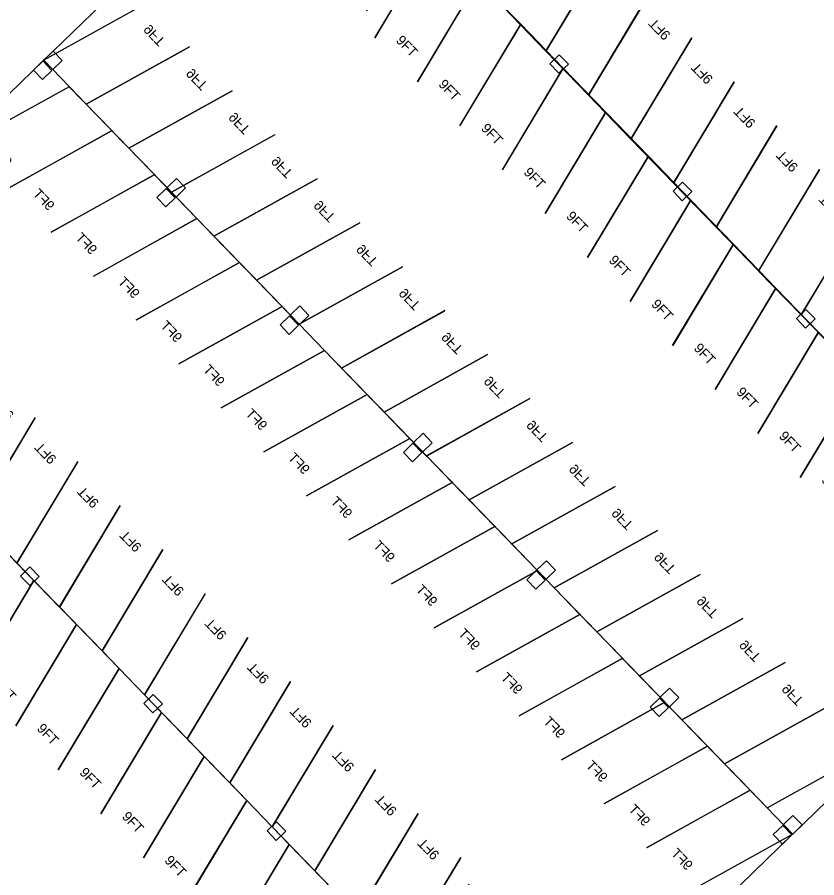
# Model space of a CAD drawing. Extents: x 468143 to 491361, y 1438528 to 1468730.
# Drawn here: x 490294.7 to 490416.5, y 1467411.7 to 1467542.8 of the extents above; entities that cross this region are included whole.
import ezdxf

# ---------------------------------------------------------------- set-up
doc = ezdxf.new("R2010")
doc.units = 0
doc.layers.add('Default', color=7, linetype='Continuous')
doc.layers.add('Xreference_dp', color=7, linetype='Continuous')

# ---------------------------------------------------------------- blocks, each defined once
blk = doc.blocks.new('STALL 9FT-75D')
at = {"layer": 'Default'}
for p, q in [((0, 0), (111.8, 0)), ((111.8, 0), (167.7, -208.6))]:
    blk.add_line(p, q, dxfattribs=at)
blk.add_lwpolyline([(55.9, -208.6), (0, 0)], dxfattribs=at)
blk.add_text('9FT', height=18, dxfattribs=at).set_placement((86.4, -185.9))
blk = doc.blocks.new('Col 24x24')
at = {"layer": 'Default'}
blk.add_lwpolyline([(-11.999976, -11.999976), (-11.999976, 11.999976), (11.999976, 11.999976), (11.999976, -11.999976), (-11.999976, -11.999976)], dxfattribs=at)
blk.add_lwpolyline([(-11.999976, -11.999976), (11.999976, -11.999976), (11.999976, 11.999976), (-11.999976, 11.999976)], close=True, dxfattribs=at)

msp = doc.modelspace()

# ---------------------------------------------------------------- linework, layer by layer
at = {"layer": 'Xreference_dp'}
for p, q in [((490298.74, 1467536.2), (490286.25, 1467524.11)), ((490298.74, 1467536.2), (490286.25, 1467524.11)), ((490412.78, 1467418.34), (490402.44, 1467408.34)), ((490412.78, 1467418.34), (490402.44, 1467408.34))]:
    msp.add_line(p, q, dxfattribs=at)
for points in [[(490309.08, 1467546.2), (490298.74, 1467536.2)], [(490309.08, 1467546.2), (490298.74, 1467536.2)], [(490423.18, 1467428.41), (490412.84, 1467418.4)], [(490423.18, 1467428.41), (490412.84, 1467418.4)]]:
    msp.add_lwpolyline(points, dxfattribs=at)

# ---------------------------------------------------------------- block references
for name, p, xscale, yscale, rotation in [('STALL 9FT-75D', (490351.93, 1467561.76), 0.08333072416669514, 0.08333072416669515, -45.942932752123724), ('STALL 9FT-75D', (490351.93, 1467561.76), 0.08333072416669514, 0.08333072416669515, -45.942932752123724), ('STALL 9FT-75D', (490375.21, 1467537.59), 0.0833307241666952, 0.08333072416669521, 134.05706724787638), ('STALL 9FT-75D', (490375.21, 1467537.59), 0.0833307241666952, 0.08333072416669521, 134.05706724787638), ('STALL 9FT-75D', (490358.41, 1467555.06), 0.08333072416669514, 0.08333072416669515, -45.942932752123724), ('STALL 9FT-75D', (490358.41, 1467555.06), 0.08333072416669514, 0.08333072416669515, -45.942932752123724), ('STALL 9FT-75D', (490381.69, 1467530.89), 0.0833307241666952, 0.08333072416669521, 134.05706724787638), ('STALL 9FT-75D', (490381.69, 1467530.89), 0.0833307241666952, 0.08333072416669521, 134.05706724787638), ('STALL 9FT-75D', (490298.74, 1467536.2), 0.0833307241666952, -0.0833307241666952, -45.94293275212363), ('STALL 9FT-75D', (490298.74, 1467536.2), 0.0833307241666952, -0.0833307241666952, -45.94293275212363), ('STALL 9FT-75D', (490364.89, 1467548.37), 0.08333072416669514, 0.08333072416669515, -45.942932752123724), ('STALL 9FT-75D', (490364.89, 1467548.37), 0.08333072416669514, 0.08333072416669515, -45.942932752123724), ('STALL 9FT-75D', (490388.16, 1467524.2), 0.0833307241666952, 0.08333072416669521, 134.05706724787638), ('STALL 9FT-75D', (490388.16, 1467524.2), 0.0833307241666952, 0.08333072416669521, 134.05706724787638), ('STALL 9FT-75D', (490305.22, 1467529.5), 0.0833307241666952, -0.0833307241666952, -45.94293275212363), ('STALL 9FT-75D', (490305.22, 1467529.5), 0.0833307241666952, -0.0833307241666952, -45.94293275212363), ('STALL 9FT-75D', (490371.37, 1467541.67), 0.08333072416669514, 0.08333072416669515, -45.942932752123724), ('STALL 9FT-75D', (490371.37, 1467541.67), 0.08333072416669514, 0.08333072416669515, -45.942932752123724), ('STALL 9FT-75D', (490394.64, 1467517.5), 0.0833307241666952, 0.08333072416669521, 134.05706724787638), ('STALL 9FT-75D', (490394.64, 1467517.5), 0.0833307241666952, 0.08333072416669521, 134.05706724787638), ('Col 24x24', (490300.15, 1467536.18), 0.0833307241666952, 0.0833307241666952, 44.062944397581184), ('Col 24x24', (490300.15, 1467536.18), 0.0833307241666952, 0.0833307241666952, 44.062944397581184), ('Col 24x24', (490298.59, 1467534.68), 0.0833307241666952, 0.0833307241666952, 44.062944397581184), ('Col 24x24', (490298.59, 1467534.68), 0.0833307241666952, 0.0833307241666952, 44.062944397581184), ('Col 24x24', (490377.22, 1467535.63), 0.0833307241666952, 0.0833307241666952, 44.062944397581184), ('Col 24x24', (490377.22, 1467535.63), 0.0833307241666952, 0.0833307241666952, 44.062944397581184), ('STALL 9FT-75D', (490309.12, 1467525.48), 0.08333072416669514, -0.08333072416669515, 134.0570672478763), ('STALL 9FT-75D', (490309.12, 1467525.48), 0.08333072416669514, -0.08333072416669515, 134.0570672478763), ('STALL 9FT-75D', (490311.7, 1467522.81), 0.0833307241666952, -0.0833307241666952, -45.94293275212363), ('STALL 9FT-75D', (490311.7, 1467522.81), 0.0833307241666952, -0.0833307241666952, -45.94293275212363), ('STALL 9FT-75D', (490377.85, 1467534.97), 0.08333072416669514, 0.08333072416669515, -45.942932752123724), ('STALL 9FT-75D', (490377.85, 1467534.97), 0.08333072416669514, 0.08333072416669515, -45.942932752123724), ('STALL 9FT-75D', (490401.12, 1467510.8), 0.0833307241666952, 0.08333072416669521, 134.05706724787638), ('STALL 9FT-75D', (490401.12, 1467510.8), 0.0833307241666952, 0.08333072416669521, 134.05706724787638), ('STALL 9FT-75D', (490315.6, 1467518.78), 0.08333072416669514, -0.08333072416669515, 134.0570672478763), ('STALL 9FT-75D', (490315.6, 1467518.78), 0.08333072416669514, -0.08333072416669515, 134.0570672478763), ('STALL 9FT-75D', (490318.18, 1467516.11), 0.0833307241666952, -0.0833307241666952, -45.94293275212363), ('STALL 9FT-75D', (490318.18, 1467516.11), 0.0833307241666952, -0.0833307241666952, -45.94293275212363), ('STALL 9FT-75D', (490384.33, 1467528.28), 0.08333072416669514, 0.08333072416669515, -45.942932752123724), ('STALL 9FT-75D', (490384.33, 1467528.28), 0.08333072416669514, 0.08333072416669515, -45.942932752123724), ('STALL 9FT-75D', (490407.6, 1467504.11), 0.0833307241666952, 0.08333072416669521, 134.05706724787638), ('STALL 9FT-75D', (490407.6, 1467504.11), 0.0833307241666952, 0.08333072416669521, 134.05706724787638), ('STALL 9FT-75D', (490322.08, 1467512.08), 0.08333072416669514, -0.08333072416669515, 134.0570672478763), ('STALL 9FT-75D', (490322.08, 1467512.08), 0.08333072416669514, -0.08333072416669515, 134.0570672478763), ('STALL 9FT-75D', (490324.66, 1467509.41), 0.0833307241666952, -0.0833307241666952, -45.94293275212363), ('STALL 9FT-75D', (490324.66, 1467509.41), 0.0833307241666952, -0.0833307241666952, -45.94293275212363), ('STALL 9FT-75D', (490390.81, 1467521.58), 0.08333072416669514, 0.08333072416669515, -45.942932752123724), ('STALL 9FT-75D', (490390.81, 1467521.58), 0.08333072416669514, 0.08333072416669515, -45.942932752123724), ('STALL 9FT-75D', (490414.08, 1467497.41), 0.0833307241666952, 0.08333072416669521, 134.05706724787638), ('STALL 9FT-75D', (490414.08, 1467497.41), 0.0833307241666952, 0.08333072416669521, 134.05706724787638), ('Col 24x24', (490318.93, 1467516.78), 0.0833307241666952, 0.0833307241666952, 44.062944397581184), ('Col 24x24', (490318.93, 1467516.78), 0.0833307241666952, 0.0833307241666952, 44.062944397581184), ('Col 24x24', (490317.37, 1467515.27), 0.0833307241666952, 0.0833307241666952, 44.062944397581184), ('Col 24x24', (490317.37, 1467515.27), 0.0833307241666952, 0.0833307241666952, 44.062944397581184), ('Col 24x24', (490396, 1467516.23), 0.0833307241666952, 0.0833307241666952, 44.062944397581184), ('Col 24x24', (490396, 1467516.23), 0.0833307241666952, 0.0833307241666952, 44.062944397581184), ('STALL 9FT-75D', (490328.56, 1467505.39), 0.08333072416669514, -0.08333072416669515, 134.0570672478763), ('STALL 9FT-75D', (490328.56, 1467505.39), 0.08333072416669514, -0.08333072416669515, 134.0570672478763), ('STALL 9FT-75D', (490331.14, 1467502.72), 0.0833307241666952, -0.0833307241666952, -45.94293275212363), ('STALL 9FT-75D', (490331.14, 1467502.72), 0.0833307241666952, -0.0833307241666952, -45.94293275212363), ('STALL 9FT-75D', (490397.29, 1467514.89), 0.08333072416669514, 0.08333072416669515, -45.942932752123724), ('STALL 9FT-75D', (490397.29, 1467514.89), 0.08333072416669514, 0.08333072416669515, -45.942932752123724), ('STALL 9FT-75D', (490420.56, 1467490.72), 0.0833307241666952, 0.08333072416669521, 134.05706724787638), ('STALL 9FT-75D', (490420.56, 1467490.72), 0.0833307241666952, 0.08333072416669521, 134.05706724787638), ('STALL 9FT-75D', (490335.03, 1467498.69), 0.08333072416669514, -0.08333072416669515, 134.0570672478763), ('STALL 9FT-75D', (490335.03, 1467498.69), 0.08333072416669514, -0.08333072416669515, 134.0570672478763), ('STALL 9FT-75D', (490337.62, 1467496.02), 0.0833307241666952, -0.0833307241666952, -45.94293275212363), ('STALL 9FT-75D', (490337.62, 1467496.02), 0.0833307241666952, -0.0833307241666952, -45.94293275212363), ('STALL 9FT-75D', (490403.76, 1467508.19), 0.08333072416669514, 0.08333072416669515, -45.942932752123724), ('STALL 9FT-75D', (490403.76, 1467508.19), 0.08333072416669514, 0.08333072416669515, -45.942932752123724), ('STALL 9FT-75D', (490341.51, 1467492), 0.08333072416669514, -0.08333072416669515, 134.0570672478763), ('STALL 9FT-75D', (490341.51, 1467492), 0.08333072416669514, -0.08333072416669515, 134.0570672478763), ('STALL 9FT-75D', (490344.1, 1467489.33), 0.0833307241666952, -0.0833307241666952, -45.94293275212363), ('STALL 9FT-75D', (490344.1, 1467489.33), 0.0833307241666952, -0.0833307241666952, -45.94293275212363), ('STALL 9FT-75D', (490410.24, 1467501.5), 0.08333072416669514, 0.08333072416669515, -45.942932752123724), ('STALL 9FT-75D', (490410.24, 1467501.5), 0.08333072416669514, 0.08333072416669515, -45.942932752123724), ('Col 24x24', (490337.7, 1467497.38), 0.0833307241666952, 0.0833307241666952, 44.062944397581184), ('Col 24x24', (490337.7, 1467497.38), 0.0833307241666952, 0.0833307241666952, 44.062944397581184), ('Col 24x24', (490414.78, 1467496.83), 0.0833307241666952, 0.0833307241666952, 44.062944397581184), ('Col 24x24', (490414.78, 1467496.83), 0.0833307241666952, 0.0833307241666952, 44.062944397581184), ('Col 24x24', (490336.15, 1467495.87), 0.0833307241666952, 0.0833307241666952, 44.062944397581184), ('Col 24x24', (490336.15, 1467495.87), 0.0833307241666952, 0.0833307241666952, 44.062944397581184), ('STALL 9FT-75D', (490347.99, 1467485.3), 0.08333072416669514, -0.08333072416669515, 134.0570672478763), ('STALL 9FT-75D', (490347.99, 1467485.3), 0.08333072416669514, -0.08333072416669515, 134.0570672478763), ('STALL 9FT-75D', (490350.57, 1467482.63), 0.0833307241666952, -0.0833307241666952, -45.94293275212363), ('STALL 9FT-75D', (490350.57, 1467482.63), 0.0833307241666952, -0.0833307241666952, -45.94293275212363), ('STALL 9FT-75D', (490416.72, 1467494.8), 0.08333072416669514, 0.08333072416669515, -45.942932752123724), ('STALL 9FT-75D', (490416.72, 1467494.8), 0.08333072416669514, 0.08333072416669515, -45.942932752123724), ('STALL 9FT-75D', (490288.19, 1467466.34), 0.0833307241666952, 0.08333072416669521, 134.05706724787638), ('STALL 9FT-75D', (490288.19, 1467466.34), 0.0833307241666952, 0.08333072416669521, 134.05706724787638), ('STALL 9FT-75D', (490354.47, 1467478.61), 0.08333072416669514, -0.08333072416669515, 134.0570672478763), ('STALL 9FT-75D', (490354.47, 1467478.61), 0.08333072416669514, -0.08333072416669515, 134.0570672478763), ('STALL 9FT-75D', (490357.05, 1467475.94), 0.0833307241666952, -0.0833307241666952, -45.94293275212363), ('STALL 9FT-75D', (490357.05, 1467475.94), 0.0833307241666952, -0.0833307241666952, -45.94293275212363), ('STALL 9FT-75D', (490423.2, 1467488.1), 0.08333072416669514, 0.08333072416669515, -45.942932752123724), ('STALL 9FT-75D', (490423.2, 1467488.1), 0.08333072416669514, 0.08333072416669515, -45.942932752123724), ('STALL 9FT-75D', (490294.67, 1467459.64), 0.0833307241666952, 0.08333072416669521, 134.05706724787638), ('STALL 9FT-75D', (490294.67, 1467459.64), 0.0833307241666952, 0.08333072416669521, 134.05706724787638), ('STALL 9FT-75D', (490360.95, 1467471.91), 0.08333072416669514, -0.08333072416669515, 134.0570672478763), ('STALL 9FT-75D', (490360.95, 1467471.91), 0.08333072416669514, -0.08333072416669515, 134.0570672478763), ('STALL 9FT-75D', (490363.53, 1467469.24), 0.0833307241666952, -0.0833307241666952, -45.94293275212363), ('STALL 9FT-75D', (490363.53, 1467469.24), 0.0833307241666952, -0.0833307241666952, -45.94293275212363), ('Col 24x24', (490356.48, 1467477.98), 0.0833307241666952, 0.0833307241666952, 44.062944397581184), ('Col 24x24', (490356.48, 1467477.98), 0.0833307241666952, 0.0833307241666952, 44.062944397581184), ('Col 24x24', (490354.92, 1467476.47), 0.0833307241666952, 0.0833307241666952, 44.062944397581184), ('Col 24x24', (490354.92, 1467476.47), 0.0833307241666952, 0.0833307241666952, 44.062944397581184), ('STALL 9FT-75D', (490301.15, 1467452.94), 0.0833307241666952, 0.08333072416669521, 134.05706724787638), ('STALL 9FT-75D', (490301.15, 1467452.94), 0.0833307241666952, 0.08333072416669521, 134.05706724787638), ('STALL 9FT-75D', (490367.43, 1467465.21), 0.08333072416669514, -0.08333072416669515, 134.0570672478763), ('STALL 9FT-75D', (490367.43, 1467465.21), 0.08333072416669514, -0.08333072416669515, 134.0570672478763), ('STALL 9FT-75D', (490370.01, 1467462.54), 0.0833307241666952, -0.0833307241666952, -45.94293275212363), ('STALL 9FT-75D', (490370.01, 1467462.54), 0.0833307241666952, -0.0833307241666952, -45.94293275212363), ('STALL 9FT-75D', (490307.63, 1467446.25), 0.0833307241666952, 0.08333072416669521, 134.05706724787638), ('STALL 9FT-75D', (490307.63, 1467446.25), 0.0833307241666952, 0.08333072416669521, 134.05706724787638), ('STALL 9FT-75D', (490373.91, 1467458.52), 0.08333072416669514, -0.08333072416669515, 134.0570672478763), ('STALL 9FT-75D', (490373.91, 1467458.52), 0.08333072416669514, -0.08333072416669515, 134.0570672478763), ('STALL 9FT-75D', (490376.49, 1467455.85), 0.0833307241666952, -0.0833307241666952, -45.94293275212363), ('STALL 9FT-75D', (490376.49, 1467455.85), 0.0833307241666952, -0.0833307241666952, -45.94293275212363), ('STALL 9FT-75D', (490290.77, 1467463.67), 0.08333072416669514, 0.08333072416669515, -45.942932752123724), ('STALL 9FT-75D', (490290.77, 1467463.67), 0.08333072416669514, 0.08333072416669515, -45.942932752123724), ('STALL 9FT-75D', (490314.1, 1467439.55), 0.0833307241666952, 0.08333072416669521, 134.05706724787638), ('STALL 9FT-75D', (490314.1, 1467439.55), 0.0833307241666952, 0.08333072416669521, 134.05706724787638), ('STALL 9FT-75D', (490380.39, 1467451.82), 0.08333072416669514, -0.08333072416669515, 134.0570672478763), ('STALL 9FT-75D', (490380.39, 1467451.82), 0.08333072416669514, -0.08333072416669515, 134.0570672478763), ('STALL 9FT-75D', (490382.97, 1467449.15), 0.0833307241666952, -0.0833307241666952, -45.94293275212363), ('STALL 9FT-75D', (490382.97, 1467449.15), 0.0833307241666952, -0.0833307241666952, -45.94293275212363), ('Col 24x24', (490296.63, 1467457.63), 0.0833307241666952, 0.0833307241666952, 44.062944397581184), ('Col 24x24', (490296.63, 1467457.63), 0.0833307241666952, 0.0833307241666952, 44.062944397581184), ('Col 24x24', (490375.26, 1467458.58), 0.0833307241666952, 0.0833307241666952, 44.062944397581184), ('Col 24x24', (490375.26, 1467458.58), 0.0833307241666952, 0.0833307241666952, 44.062944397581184), ('Col 24x24', (490373.7, 1467457.07), 0.0833307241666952, 0.0833307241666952, 44.062944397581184), ('Col 24x24', (490373.7, 1467457.07), 0.0833307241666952, 0.0833307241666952, 44.062944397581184), ('STALL 9FT-75D', (490297.25, 1467456.97), 0.08333072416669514, 0.08333072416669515, -45.942932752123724), ('STALL 9FT-75D', (490297.25, 1467456.97), 0.08333072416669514, 0.08333072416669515, -45.942932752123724), ('STALL 9FT-75D', (490320.58, 1467432.86), 0.0833307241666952, 0.08333072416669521, 134.05706724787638), ('STALL 9FT-75D', (490320.58, 1467432.86), 0.0833307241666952, 0.08333072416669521, 134.05706724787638), ('STALL 9FT-75D', (490386.87, 1467445.13), 0.08333072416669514, -0.08333072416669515, 134.0570672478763), ('STALL 9FT-75D', (490386.87, 1467445.13), 0.08333072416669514, -0.08333072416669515, 134.0570672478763), ('STALL 9FT-75D', (490389.45, 1467442.46), 0.0833307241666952, -0.0833307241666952, -45.94293275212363), ('STALL 9FT-75D', (490389.45, 1467442.46), 0.0833307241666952, -0.0833307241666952, -45.94293275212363), ('STALL 9FT-75D', (490303.73, 1467450.28), 0.08333072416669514, 0.08333072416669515, -45.942932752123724), ('STALL 9FT-75D', (490303.73, 1467450.28), 0.08333072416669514, 0.08333072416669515, -45.942932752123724), ('STALL 9FT-75D', (490327.06, 1467426.16), 0.0833307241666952, 0.08333072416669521, 134.05706724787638), ('STALL 9FT-75D', (490327.06, 1467426.16), 0.0833307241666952, 0.08333072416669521, 134.05706724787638), ('STALL 9FT-75D', (490393.34, 1467438.43), 0.08333072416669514, -0.08333072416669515, 134.0570672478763), ('STALL 9FT-75D', (490393.34, 1467438.43), 0.08333072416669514, -0.08333072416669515, 134.0570672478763), ('STALL 9FT-75D', (490395.93, 1467435.76), 0.0833307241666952, -0.0833307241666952, -45.94293275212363), ('STALL 9FT-75D', (490395.93, 1467435.76), 0.0833307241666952, -0.0833307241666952, -45.94293275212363), ('STALL 9FT-75D', (490310.21, 1467443.58), 0.08333072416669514, 0.08333072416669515, -45.942932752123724), ('STALL 9FT-75D', (490310.21, 1467443.58), 0.08333072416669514, 0.08333072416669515, -45.942932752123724), ('STALL 9FT-75D', (490399.82, 1467431.74), 0.08333072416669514, -0.08333072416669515, 134.0570672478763), ('STALL 9FT-75D', (490399.82, 1467431.74), 0.08333072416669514, -0.08333072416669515, 134.0570672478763), ('STALL 9FT-75D', (490333.54, 1467419.47), 0.0833307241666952, 0.08333072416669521, 134.05706724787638), ('STALL 9FT-75D', (490333.54, 1467419.47), 0.0833307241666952, 0.08333072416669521, 134.05706724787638), ('Col 24x24', (490394.03, 1467439.18), 0.0833307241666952, 0.0833307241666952, 44.062944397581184), ('Col 24x24', (490394.03, 1467439.18), 0.0833307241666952, 0.0833307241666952, 44.062944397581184), ('STALL 9FT-75D', (490402.41, 1467429.07), 0.0833307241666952, -0.0833307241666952, -45.94293275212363), ('STALL 9FT-75D', (490402.41, 1467429.07), 0.0833307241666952, -0.0833307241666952, -45.94293275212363), ('Col 24x24', (490315.4, 1467438.22), 0.0833307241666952, 0.0833307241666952, 44.062944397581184), ('Col 24x24', (490315.4, 1467438.22), 0.0833307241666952, 0.0833307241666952, 44.062944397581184), ('Col 24x24', (490392.48, 1467437.67), 0.0833307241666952, 0.0833307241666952, 44.062944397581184), ('Col 24x24', (490392.48, 1467437.67), 0.0833307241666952, 0.0833307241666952, 44.062944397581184), ('STALL 9FT-75D', (490316.69, 1467436.88), 0.08333072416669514, 0.08333072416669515, -45.942932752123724), ('STALL 9FT-75D', (490316.69, 1467436.88), 0.08333072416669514, 0.08333072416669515, -45.942932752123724), ('STALL 9FT-75D', (490340.02, 1467412.77), 0.0833307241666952, 0.08333072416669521, 134.05706724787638), ('STALL 9FT-75D', (490340.02, 1467412.77), 0.0833307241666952, 0.08333072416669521, 134.05706724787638), ('STALL 9FT-75D', (490406.3, 1467425.04), 0.08333072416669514, -0.08333072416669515, 134.0570672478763), ('STALL 9FT-75D', (490406.3, 1467425.04), 0.08333072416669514, -0.08333072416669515, 134.0570672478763), ('STALL 9FT-75D', (490323.17, 1467430.19), 0.08333072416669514, 0.08333072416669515, -45.942932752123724), ('STALL 9FT-75D', (490323.17, 1467430.19), 0.08333072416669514, 0.08333072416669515, -45.942932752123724), ('STALL 9FT-75D', (490346.5, 1467406.07), 0.0833307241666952, 0.08333072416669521, 134.05706724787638), ('STALL 9FT-75D', (490346.5, 1467406.07), 0.0833307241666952, 0.08333072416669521, 134.05706724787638), ('STALL 9FT-75D', (490412.78, 1467418.34), 0.08333072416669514, -0.08333072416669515, 134.0570672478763), ('STALL 9FT-75D', (490412.78, 1467418.34), 0.08333072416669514, -0.08333072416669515, 134.0570672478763), ('STALL 9FT-75D', (490329.65, 1467423.49), 0.08333072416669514, 0.08333072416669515, -45.942932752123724), ('STALL 9FT-75D', (490329.65, 1467423.49), 0.08333072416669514, 0.08333072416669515, -45.942932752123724), ('STALL 9FT-75D', (490352.98, 1467399.38), 0.0833307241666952, 0.08333072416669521, 134.05706724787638), ('STALL 9FT-75D', (490352.98, 1467399.38), 0.0833307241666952, 0.08333072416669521, 134.05706724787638), ('Col 24x24', (490412.81, 1467419.78), 0.0833307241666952, 0.0833307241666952, 44.062944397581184), ('Col 24x24', (490412.81, 1467419.78), 0.0833307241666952, 0.0833307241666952, 44.062944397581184), ('Col 24x24', (490334.18, 1467418.82), 0.0833307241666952, 0.0833307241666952, 44.062944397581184), ('Col 24x24', (490334.18, 1467418.82), 0.0833307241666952, 0.0833307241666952, 44.062944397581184), ('Col 24x24', (490411.25, 1467418.27), 0.0833307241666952, 0.0833307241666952, 44.062944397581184), ('Col 24x24', (490411.25, 1467418.27), 0.0833307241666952, 0.0833307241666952, 44.062944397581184), ('STALL 9FT-75D', (490336.12, 1467416.8), 0.08333072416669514, 0.08333072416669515, -45.942932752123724), ('STALL 9FT-75D', (490336.12, 1467416.8), 0.08333072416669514, 0.08333072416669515, -45.942932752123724), ('STALL 9FT-75D', (490359.46, 1467392.68), 0.0833307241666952, 0.08333072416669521, 134.05706724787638), ('STALL 9FT-75D', (490359.46, 1467392.68), 0.0833307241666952, 0.08333072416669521, 134.05706724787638)]:
    msp.add_blockref(name, p, dxfattribs=dict(at, xscale=xscale, yscale=yscale, rotation=rotation))

doc.saveas('drawing.dxf')
